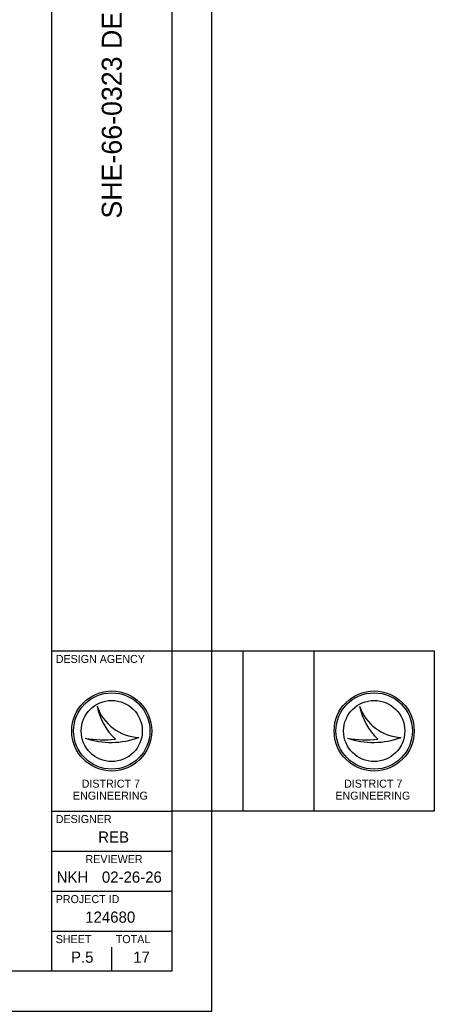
# Model space of a CAD drawing. Extents: x -87 to 2145, y -2128 to 440.
# Drawn here: x 632 to 735.6, y 0 to 247.7 of the extents above; entities that cross this region are included whole.
import ezdxf

# ---------------------------------------------------------------- set-up
doc = ezdxf.new("R2010")
doc.units = 0
for name, color, linetype in [('SC_Scratch1', 7, 'Continuous'), ('SH_Border', 7, 'Continuous'), ('SH_Cut_Line', 7, 'Continuous'), ('SH_Data', 7, 'Continuous'), ('SH_Text', 7, 'Continuous')]:
    doc.layers.add(name, color=color, linetype=linetype)

msp = doc.modelspace()

# ---------------------------------------------------------------- linework, layer by layer
at = {"layer": 'SC_Scratch1'}
for p, q in [((670, 90), (705.58, 90)), ((687.79, 90), (687.79, 50)), ((705.58, 50), (670, 50))]:
    msp.add_line(p, q, dxfattribs=at)
msp.add_lwpolyline([(705.58, 90), (735.58, 90), (735.58, 50), (705.58, 50)], close=True, dxfattribs=at)
at = {"layer": 'SH_Border'}
for p, q in [((640, 10), (640, 430)), ((640, 90), (670, 90)), ((640, 50), (670, 50)), ((640, 40), (670, 40)), ((640, 30), (670, 30)), ((640, 20), (670, 20))]:
    msp.add_line(p, q, dxfattribs=at)
msp.add_lwpolyline([(30, 430), (670, 430), (670, 10), (30, 10)], close=True, dxfattribs=at)
at = {"layer": 'SH_Cut_Line'}
msp.add_lwpolyline([(0, 0), (680, 0), (680, 440), (0, 440)], close=True, dxfattribs=at)
at = {"layer": 'SH_Data'}
for p, q in [((651.35, 76.19), (651.35, 76.19)), ((716.93, 76.19), (716.93, 76.19)), ((655, 70), (655, 70)), ((648.34, 68.19), (648.34, 68.19)), ((661.75, 68.37), (661.75, 68.37)), ((713.92, 68.19), (713.92, 68.19)), ((727.32, 68.37), (727.32, 68.37)), ((655, 10), (655, 16)), ((647.5, 13.5), (647.5, 13.5))]:
    msp.add_line(p, q, dxfattribs=at)
for centre, radius in [((655, 70), 10), ((655, 70), 9.54), ((655, 70), 9.54), ((720.58, 70), 10), ((720.58, 70), 9.54), ((720.58, 70), 9.54), ((655, 70), 7.64), ((720.58, 70), 7.64)]:
    msp.add_circle(centre, radius, dxfattribs=at)
for centre, radius, start, end in [((662.32, 79.95), 11.6, 198.9257, 198.9319), ((666.93, 79.4), 15.91, 191.6379, 191.6421), ((662.32, 79.95), 11.6, 198.9319, 267.1657), ((666.93, 79.4), 15.91, 191.6421, 226.0947), ((727.9, 79.95), 11.6, 198.9257, 198.9319), ((732.51, 79.4), 15.91, 191.6379, 191.6421), ((727.9, 79.95), 11.6, 198.9319, 267.1657), ((732.51, 79.4), 15.91, 191.6421, 226.0947), ((654.79, 87.4), 20.26, 251.4576, 290.0832), ((652.96, 93.09), 25.32, 259.4964, 259.4995), ((654.79, 87.4), 20.26, 251.4527, 251.4576), ((652.96, 93.09), 25.32, 259.4995, 276.6672), ((720.36, 87.4), 20.26, 251.4576, 290.0832), ((718.54, 93.09), 25.32, 259.4964, 259.4995), ((720.36, 87.4), 20.26, 251.4527, 251.4576), ((718.54, 93.09), 25.32, 259.4995, 276.6672)]:
    msp.add_arc(centre, radius, start, end, dxfattribs=at)

# ---------------------------------------------------------------- texts
msp.add_text('SHE-66-0323 DETOUR MAP AND SIGNS', height=5, rotation=90, dxfattribs=at).set_placement((657.5, 198.02))
for s, height, p in [('DESIGN AGENCY', 2, (641, 87)), ('DESIGNER', 2, (641, 47)), ('REB', 2.8, (651.62, 42.1)), ('REVIEWER', 2, (648.44, 37)), ('NKH', 2.8, (641.24, 32.1)), ('02-26-26', 2.8, (652.53, 32.1)), ('PROJECT ID', 2, (641, 27)), ('124680', 2.8, (648.37, 22.1)), ('SHEET', 2, (641, 17)), ('TOTAL', 2, (656, 17)), ('P.5', 2.8, (644.81, 12.1)), ('17', 2.8, (660.37, 12.1))]:
    msp.add_text(s, height=height, dxfattribs=at).set_placement(p)
at = {"layer": 'SH_Text'}
for s, p in [('DISTRICT 7', (647.48, 55.85)), ('DISTRICT 7', (713.06, 55.85)), ('ENGINEERING', (645.3, 52.85)), ('ENGINEERING', (710.88, 52.85))]:
    msp.add_text(s, height=2, dxfattribs=at).set_placement(p)

doc.saveas('drawing.dxf')
